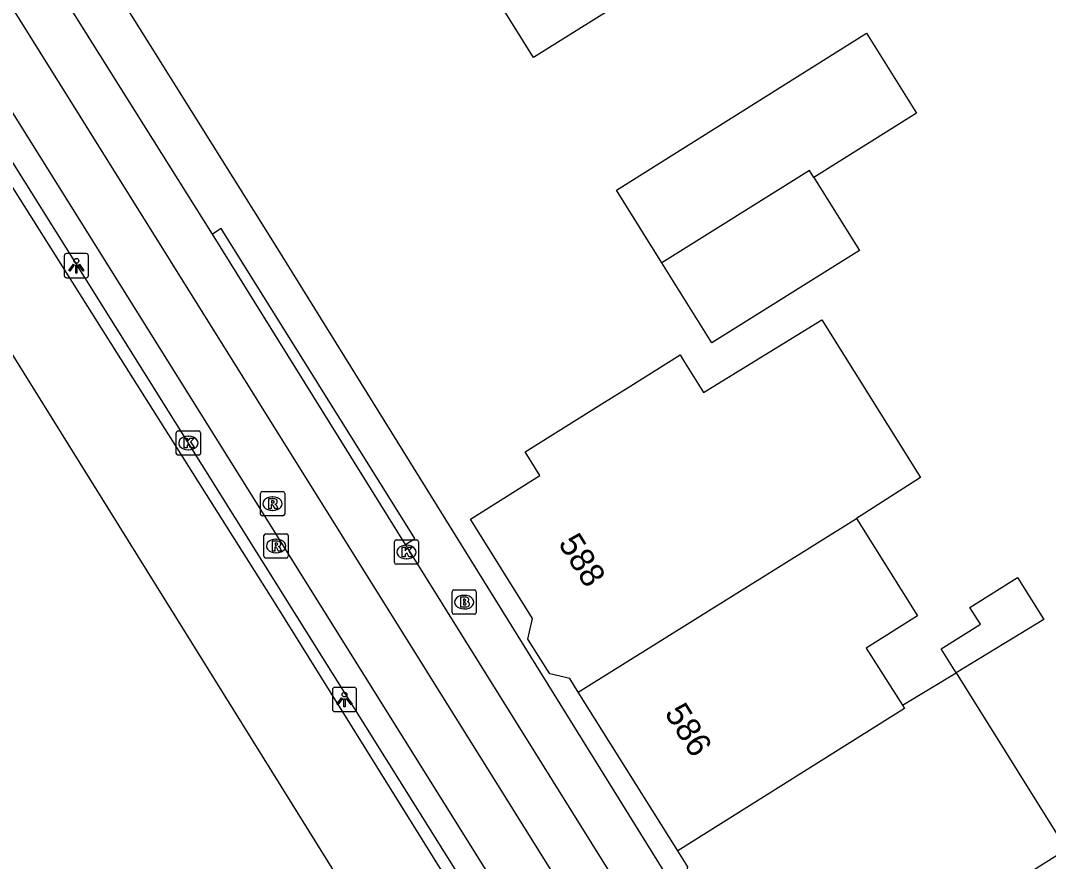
# Model space of a CAD drawing. Extents: x 159353 to 160616, y 385893 to 387321.
# Drawn here: x 159575.03 to 159617.39, y 386012.84 to 386047.47 of the extents above; entities that cross this region are included whole.
import ezdxf

# ---------------------------------------------------------------- set-up
doc = ezdxf.new("R2010")
doc.units = 0
for name, color, linetype in [('IMGEO_Brandkraan', 7, 'Continuous'), ('IMGEO_Fietspad_gesloten', 7, 'Continuous'), ('IMGEO_Kolk', 7, 'Continuous'), ('IMGEO_Lichtpunt', 7, 'Continuous'), ('IMGEO_Pand', 7, 'Continuous'), ('IMGEO_Pand_nummerreeks', 7, 'Continuous'), ('IMGEO_Rijbaan_lokaal_open', 7, 'Continuous'), ('IMGEO_Rijbaan_regionaal_gesloten', 7, 'Continuous'), ('IMGEO_Rioolput', 7, 'Continuous'), ('IMGEO_Voetpad_open', 7, 'Continuous')]:
    doc.layers.add(name, color=color, linetype=linetype)

msp = doc.modelspace()

# ---------------------------------------------------------------- linework, layer by layer
at = {"layer": 'IMGEO_Brandkraan'}
for p, q in [((159592.813, 386023.091), (159592.813, 386023.943)), ((159592.888, 386024.017), (159593.74, 386024.017)), ((159593.814, 386023.943), (159593.814, 386023.091)), ((159593.301, 386023.797), (159593.326, 386023.797)), ((159593.74, 386023.017), (159592.888, 386023.017)), ((159593.324, 386023.237), (159593.299, 386023.237))]:
    msp.add_line(p, q, dxfattribs=at)
for points in [[(159592.813, 386023.091), (159592.813, 386023.943)], [(159592.888, 386024.017), (159593.74, 386024.017)], [(159593.814, 386023.943), (159593.814, 386023.091)], [(159593.161, 386023.717), (159593.161, 386023.317), (159593.374, 386023.317)], [(159593.392, 386023.717), (159593.161, 386023.717)], [(159593.34, 386023.636), (159593.286, 386023.636), (159593.286, 386023.56)], [(159593.286, 386023.56), (159593.339, 386023.56)], [(159593.348, 386023.484), (159593.286, 386023.484), (159593.286, 386023.403)], [(159593.286, 386023.403), (159593.348, 386023.403)], [(159593.74, 386023.017), (159592.888, 386023.017)]]:
    msp.add_lwpolyline(points, dxfattribs=at)
for centre, radius, start, end in [((159592.89, 386023.941), 0.0765, 91.552, 178.448), ((159592.89, 386023.941), 0.0765, 91.552, 178.448), ((159593.738, 386023.941), 0.0765, 1.552, 88.448), ((159593.738, 386023.941), 0.0765, 1.552, 88.448), ((159593.341, 386023.598), 0.0379, 267.8285, 90.9355), ((159593.349, 386023.443), 0.0404, 269.8759, 90.5077), ((159593.396, 386023.572), 0.145, 59.4692, 91.5367), ((159593.421, 386023.619), 0.0922, 285.5137, 58.1501), ((159593.426, 386023.427), 0.105, 301.3115, 78.989), ((159592.89, 386023.093), 0.0765, 181.552, 268.448), ((159592.89, 386023.093), 0.0765, 181.552, 268.448), ((159593.38, 386023.568), 0.251, 268.6676, 293.5347), ((159593.738, 386023.093), 0.0765, 271.552, 358.448), ((159593.738, 386023.093), 0.0765, 271.552, 358.448)]:
    msp.add_arc(centre, radius, start, end, dxfattribs=at)
for centre, major_axis, ratio, start_param, end_param in [((159593.3, 386023.517), (-0.387, 0.002), 0.722429, 4.712389, 7.853982), ((159593.325, 386023.517), (-0.39, 0.002), 0.717154, 1.570796, 4.712389)]:
    msp.add_ellipse(centre, major_axis=major_axis, ratio=ratio, start_param=start_param, end_param=end_param, dxfattribs=at)
at = {"layer": 'IMGEO_Fietspad_gesloten'}
msp.add_lwpolyline([(159553.037, 386082.621), (159637.558, 385947.4)], dxfattribs=at)
at = {"layer": 'IMGEO_Kolk'}
for p, q in [((159581.45, 386029.644), (159581.45, 386030.496)), ((159581.525, 386030.57), (159582.377, 386030.57)), ((159581.938, 386030.35), (159581.963, 386030.35)), ((159582.451, 386030.496), (159582.451, 386029.644)), ((159581.961, 386029.79), (159581.936, 386029.79)), ((159582.377, 386029.57), (159581.525, 386029.57)), ((159590.436, 386025.153), (159590.436, 386026.005)), ((159590.511, 386026.079), (159591.363, 386026.079)), ((159591.437, 386026.005), (159591.437, 386025.153)), ((159590.924, 386025.859), (159590.949, 386025.859)), ((159590.947, 386025.299), (159590.922, 386025.299)), ((159591.363, 386025.079), (159590.511, 386025.079))]:
    msp.add_line(p, q, dxfattribs=at)
for points in [[(159581.45, 386029.644), (159581.45, 386030.496)], [(159581.525, 386030.57), (159582.377, 386030.57)], [(159581.771, 386030.27), (159581.894, 386030.27), (159581.894, 386030.119), (159582.024, 386030.27), (159582.188, 386030.27), (159582.042, 386030.119), (159582.195, 386029.87), (159582.043, 386029.87), (159581.958, 386030.034), (159581.894, 386029.967), (159581.894, 386029.87), (159581.771, 386029.87), (159581.771, 386030.27)], [(159582.451, 386030.496), (159582.451, 386029.644)], [(159582.377, 386029.57), (159581.525, 386029.57)], [(159590.436, 386025.153), (159590.436, 386026.005)], [(159590.511, 386026.079), (159591.363, 386026.079)], [(159591.437, 386026.005), (159591.437, 386025.153)], [(159590.757, 386025.779), (159590.88, 386025.779), (159590.88, 386025.628), (159591.01, 386025.779), (159591.174, 386025.779), (159591.028, 386025.628), (159591.181, 386025.379), (159591.029, 386025.379), (159590.944, 386025.543), (159590.88, 386025.476), (159590.88, 386025.379), (159590.757, 386025.379), (159590.757, 386025.779)], [(159591.363, 386025.079), (159590.511, 386025.079)]]:
    msp.add_lwpolyline(points, dxfattribs=at)
for centre, start, end in [((159581.527, 386030.494), 91.552, 178.448), ((159581.527, 386030.494), 91.552, 178.448), ((159582.375, 386030.494), 1.552, 88.448), ((159582.375, 386030.494), 1.552, 88.448), ((159581.527, 386029.646), 181.552, 268.448), ((159581.527, 386029.646), 181.552, 268.448), ((159582.375, 386029.646), 271.552, 358.448), ((159582.375, 386029.646), 271.552, 358.448), ((159590.513, 386026.003), 91.552, 178.448), ((159590.513, 386026.003), 91.552, 178.448), ((159591.361, 386026.003), 1.552, 88.448), ((159591.361, 386026.003), 1.552, 88.448), ((159590.513, 386025.155), 181.552, 268.448), ((159590.513, 386025.155), 181.552, 268.448), ((159591.361, 386025.155), 271.552, 358.448), ((159591.361, 386025.155), 271.552, 358.448)]:
    msp.add_arc(centre, 0.0765, start, end, dxfattribs=at)
for centre, major_axis, ratio, start_param, end_param in [((159581.937, 386030.07), (-0.387, 0.002), 0.722429, 4.712389, 7.853982), ((159581.962, 386030.07), (-0.39, 0.002), 0.717154, 1.570796, 4.712389), ((159590.923, 386025.579), (-0.387, 0.002), 0.722429, 4.712389, 7.853982), ((159590.948, 386025.579), (-0.39, 0.002), 0.717154, 1.570796, 4.712389)]:
    msp.add_ellipse(centre, major_axis=major_axis, ratio=ratio, start_param=start_param, end_param=end_param, dxfattribs=at)
at = {"layer": 'IMGEO_Lichtpunt'}
for p, q in [((159577.738, 386037.872), (159576.93, 386037.872)), ((159577.738, 386037.872), (159576.93, 386037.872)), ((159576.836, 386037.777), (159576.836, 386036.97)), ((159576.836, 386037.777), (159576.836, 386036.97)), ((159577.832, 386036.97), (159577.832, 386037.777)), ((159577.832, 386036.97), (159577.832, 386037.777)), ((159576.93, 386036.876), (159577.738, 386036.876)), ((159576.93, 386036.876), (159577.738, 386036.876)), ((159587.885, 386019.911), (159587.885, 386019.104)), ((159587.885, 386019.911), (159587.885, 386019.104)), ((159588.787, 386020.006), (159587.979, 386020.006)), ((159588.787, 386020.006), (159587.979, 386020.006)), ((159588.881, 386019.104), (159588.881, 386019.911)), ((159588.881, 386019.104), (159588.881, 386019.911)), ((159587.979, 386019.01), (159588.787, 386019.01)), ((159587.979, 386019.01), (159588.787, 386019.01))]:
    msp.add_line(p, q, dxfattribs=at)
for points in [[(159577.21, 386037.441), (159577.249, 386037.413), (159577.061, 386037.151), (159577.023, 386037.178), (159577.21, 386037.441)], [(159577.312, 386037.393), (159577.359, 386037.393), (159577.359, 386037.071), (159577.312, 386037.071), (159577.312, 386037.393)], [(159577.422, 386037.413), (159577.46, 386037.44), (159577.647, 386037.178), (159577.608, 386037.15), (159577.422, 386037.413)], [(159588.259, 386019.575), (159588.298, 386019.547), (159588.11, 386019.285), (159588.072, 386019.312), (159588.259, 386019.575)], [(159588.361, 386019.527), (159588.408, 386019.527), (159588.408, 386019.205), (159588.361, 386019.205), (159588.361, 386019.527)], [(159588.471, 386019.547), (159588.509, 386019.574), (159588.696, 386019.312), (159588.657, 386019.284), (159588.471, 386019.547)]]:
    msp.add_lwpolyline(points, dxfattribs=at)
for centre in [(159577.335, 386037.575), (159588.384, 386019.709)]:
    msp.add_circle(centre, 0.0994, dxfattribs=at)
for centre, start, end in [((159576.93, 386037.777), 90, 180), ((159576.93, 386037.777), 90, 180), ((159577.738, 386037.777), 0, 90), ((159577.738, 386037.777), 0, 90), ((159576.93, 386036.97), 180, 270), ((159576.93, 386036.97), 180, 270), ((159577.738, 386036.97), 270, 0), ((159577.738, 386036.97), 270, 360), ((159587.979, 386019.911), 90, 180), ((159587.979, 386019.911), 90, 180), ((159588.787, 386019.911), 0, 90), ((159588.787, 386019.911), 0, 90), ((159587.979, 386019.104), 180, 270), ((159587.979, 386019.104), 180, 270), ((159588.787, 386019.104), 270, 0), ((159588.787, 386019.104), 270, 360)]:
    msp.add_arc(centre, 0.0946, start, end, dxfattribs=at)
at = {"layer": 'IMGEO_Pand'}
for points in [[(159603.882, 386060.157), (159608.1, 386053.439), (159600.412, 386048.612), (159596.177, 386045.953), (159594.681, 386048.336), (159594.141, 386047.997), (159593.347, 386049.261), (159593.857, 386049.582), (159591.946, 386052.626)], [(159601.463, 386037.49), (159599.584, 386040.489), (159609.897, 386046.949), (159611.956, 386043.66), (159607.718, 386041.005)], [(159607.718, 386041.005), (159607.538, 386041.296), (159601.463, 386037.49)], [(159607.718, 386041.005), (159609.597, 386038.005), (159603.524, 386034.201), (159601.463, 386037.49)], [(159598.017, 386019.812), (159597.665, 386020.373), (159596.842, 386020.561), (159595.942, 386021.997), (159596.135, 386022.839), (159593.569, 386026.932), (159596.437, 386028.73), (159595.828, 386029.701), (159599.098, 386031.752), (159600.065, 386032.358), (159602.211, 386033.704), (159602.357, 386033.47), (159603.182, 386032.155), (159608.047, 386035.15), (159612.121, 386028.65), (159609.485, 386026.955)], [(159598.017, 386019.812), (159609.485, 386026.955)], [(159609.485, 386026.955), (159611.995, 386022.951), (159609.876, 386021.623), (159611.369, 386019.277)], [(159613.582, 386020.599), (159612.964, 386021.587), (159614.59, 386022.606), (159614.154, 386023.3), (159616.119, 386024.532), (159617.202, 386022.803), (159613.582, 386020.599)], [(159613.582, 386020.599), (159616.094, 386016.584), (159618.137, 386013.321), (159615.951, 386011.954), (159616.665, 386010.815), (159614.428, 386009.412), (159610.191, 386006.756), (159609.572, 386007.744), (159606.718, 386005.954), (159604.047, 386010.213), (159603.225, 386010.402), (159602.341, 386011.811), (159602.527, 386012.62), (159602.114, 386013.278)], [(159611.369, 386019.277), (159613.582, 386020.599)], [(159602.114, 386013.278), (159598.017, 386019.812)], [(159611.369, 386019.277), (159611.458, 386019.135), (159602.114, 386013.278)]]:
    msp.add_lwpolyline(points, dxfattribs=at)
at = {"layer": 'IMGEO_Rijbaan_lokaal_open'}
for points in [[(159634.712, 385945.597), (159604.869, 385993.474), (159548.024, 386084.243)], [(159549.298, 386084.317), (159635.649, 385946.19)]]:
    msp.add_lwpolyline(points, dxfattribs=at)
at = {"layer": 'IMGEO_Rijbaan_regionaal_gesloten'}
for points in [[(159653.615, 385907.472), (159652.932, 385908.561), (159615.623, 385967.986), (159537.421, 386093.594), (159507.222, 386141.683)], [(159547.558, 386083.97), (159548.244, 386082.873), (159551.941, 386076.961), (159558.289, 386066.899), (159565.905, 386054.733), (159572.767, 386043.649), (159578.984, 386033.798), (159585.48, 386023.515), (159593.007, 386011.43), (159600.163, 386000), (159608.349, 385986.889), (159615.796, 385974.815), (159623.025, 385963.202), (159629.558, 385952.69), (159640.297, 385935.554)]]:
    msp.add_lwpolyline(points, dxfattribs=at)
at = {"layer": 'IMGEO_Rioolput'}
for p, q in [((159584.991, 386028.07), (159585.843, 386028.07)), ((159584.916, 386027.144), (159584.916, 386027.996)), ((159585.404, 386027.85), (159585.429, 386027.85)), ((159585.917, 386027.996), (159585.917, 386027.144)), ((159585.427, 386027.29), (159585.402, 386027.29)), ((159585.843, 386027.07), (159584.991, 386027.07)), ((159585.062, 386025.405), (159585.062, 386026.257)), ((159585.137, 386026.331), (159585.989, 386026.331)), ((159585.55, 386026.111), (159585.575, 386026.111)), ((159586.063, 386026.257), (159586.063, 386025.405)), ((159585.573, 386025.551), (159585.548, 386025.551)), ((159585.989, 386025.331), (159585.137, 386025.331))]:
    msp.add_line(p, q, dxfattribs=at)
for points in [[(159584.991, 386028.07), (159585.843, 386028.07)], [(159584.916, 386027.144), (159584.916, 386027.996)], [(159585.505, 386027.768), (159585.253, 386027.77), (159585.253, 386027.37)], [(159585.431, 386027.689), (159585.377, 386027.689), (159585.377, 386027.608)], [(159585.917, 386027.996), (159585.917, 386027.144)], [(159585.253, 386027.37), (159585.377, 386027.37), (159585.377, 386027.532), (159585.388, 386027.532)], [(159585.377, 386027.608), (159585.429, 386027.608)], [(159585.435, 386027.503), (159585.506, 386027.37), (159585.646, 386027.37), (159585.581, 386027.496)], [(159585.843, 386027.07), (159584.991, 386027.07)], [(159585.062, 386025.405), (159585.062, 386026.257)], [(159585.137, 386026.331), (159585.989, 386026.331)], [(159585.651, 386026.029), (159585.399, 386026.031), (159585.399, 386025.631)], [(159585.577, 386025.95), (159585.523, 386025.95), (159585.523, 386025.869)], [(159586.063, 386026.257), (159586.063, 386025.405)], [(159585.399, 386025.631), (159585.523, 386025.631), (159585.523, 386025.793), (159585.534, 386025.793)], [(159585.523, 386025.869), (159585.575, 386025.869)], [(159585.581, 386025.764), (159585.652, 386025.631), (159585.792, 386025.631), (159585.727, 386025.757)], [(159585.989, 386025.331), (159585.137, 386025.331)]]:
    msp.add_lwpolyline(points, dxfattribs=at)
for centre, radius, start, end in [((159584.993, 386027.994), 0.0765, 91.552, 178.448), ((159584.993, 386027.994), 0.0765, 91.552, 178.448), ((159585.841, 386027.994), 0.0765, 1.552, 88.448), ((159585.841, 386027.994), 0.0765, 1.552, 88.448), ((159585.437, 386027.593), 0.0964, 77.0061, 93.1865), ((159585.451, 386027.65), 0.0378, 276.6634, 79.6772), ((159585.504, 386027.658), 0.109, 350.3612, 89.416), ((159585.502, 386027.658), 0.112, 277.5842, 350.9817), ((159585.387, 386027.479), 0.0533, 26.0293, 88.6989), ((159585.413, 386027.797), 0.19, 274.7715, 282.9687), ((159585.486, 386027.443), 0.108, 29.5134, 73.7905), ((159584.993, 386027.146), 0.0765, 181.552, 268.448), ((159584.993, 386027.146), 0.0765, 181.552, 268.448), ((159585.841, 386027.146), 0.0765, 271.552, 358.448), ((159585.841, 386027.146), 0.0765, 271.552, 358.448), ((159585.139, 386026.255), 0.0765, 91.552, 178.448), ((159585.139, 386026.255), 0.0765, 91.552, 178.448), ((159585.583, 386025.854), 0.0964, 77.0061, 93.1865), ((159585.597, 386025.911), 0.0378, 276.6634, 79.6772), ((159585.65, 386025.919), 0.109, 350.3612, 89.416), ((159585.987, 386026.255), 0.0765, 1.552, 88.448), ((159585.987, 386026.255), 0.0765, 1.552, 88.448), ((159585.533, 386025.74), 0.0533, 26.0293, 88.6989), ((159585.559, 386026.058), 0.19, 274.7715, 282.9687), ((159585.648, 386025.919), 0.112, 277.5842, 350.9817), ((159585.632, 386025.704), 0.108, 29.5134, 73.7905), ((159585.139, 386025.407), 0.0765, 181.552, 268.448), ((159585.139, 386025.407), 0.0765, 181.552, 268.448), ((159585.987, 386025.407), 0.0765, 271.552, 358.448), ((159585.987, 386025.407), 0.0765, 271.552, 358.448)]:
    msp.add_arc(centre, radius, start, end, dxfattribs=at)
for centre, major_axis, ratio, start_param, end_param in [((159585.403, 386027.57), (-0.387, 0.002), 0.722429, 4.712389, 7.853982), ((159585.428, 386027.57), (-0.39, 0.002), 0.717154, 1.570796, 4.712389), ((159585.549, 386025.831), (-0.387, 0.002), 0.722429, 4.712389, 7.853982), ((159585.574, 386025.831), (-0.39, 0.002), 0.717154, 1.570796, 4.712389)]:
    msp.add_ellipse(centre, major_axis=major_axis, ratio=ratio, start_param=start_param, end_param=end_param, dxfattribs=at)
at = {"layer": 'IMGEO_Voetpad_open'}
for points in [[(159554.162, 386088.263), (159585.478, 386038.285), (159618.566, 385984.984), (159617.942, 385984.608), (159619.588, 385981.954), (159622.47, 385977.308), (159627.126, 385969.959), (159627.843, 385970.4), (159643.051, 385946.005), (159667.875, 385907.187)], [(159582.937, 386038.673), (159576.24, 386049.358)], [(159590.891, 386025.892), (159591.276, 386026.132), (159583.304, 386038.908), (159582.937, 386038.673)], [(159590.891, 386025.892), (159582.937, 386038.673)], [(159604.685, 386003.784), (159590.891, 386025.892)]]:
    msp.add_lwpolyline(points, dxfattribs=at)

# ---------------------------------------------------------------- texts
at = {"layer": 'IMGEO_Pand_nummerreeks'}
for s, p in [('588', (159597.166, 386025.939)), ('586', (159601.547, 386018.949))]:
    msp.add_text(s, height=1, rotation=302.0795, dxfattribs=at).set_placement(p)

doc.saveas('drawing.dxf')
